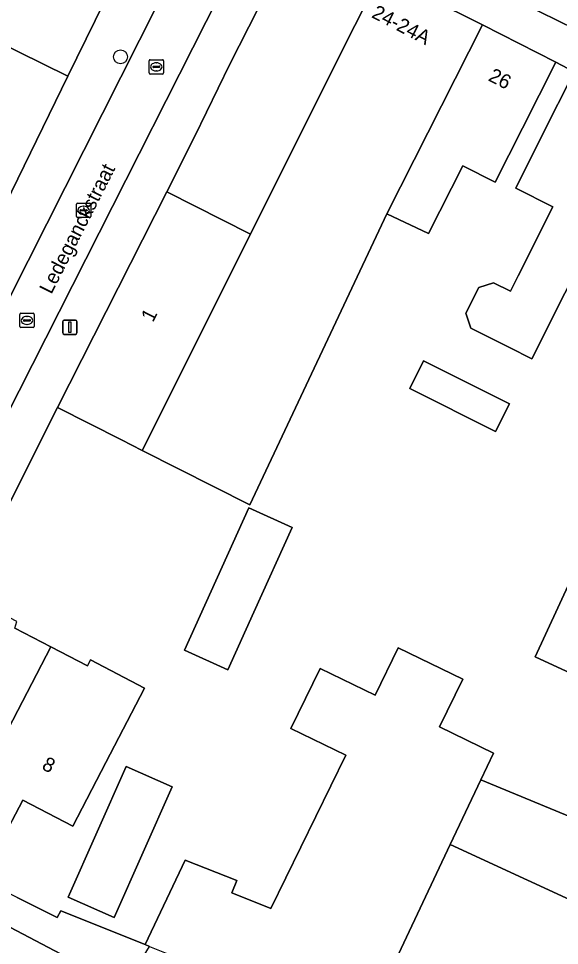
# Model space of a CAD drawing. Extents: x 160349 to 161355, y 381727 to 382854.
# Drawn here: x 160801 to 160838.7, y 382389.7 to 382454.3 of the extents above; entities that cross this region are included whole.
import ezdxf

# ---------------------------------------------------------------- set-up
doc = ezdxf.new("R2010")
doc.units = 0
for name, color, linetype in [('IMGEO_Boom', 7, 'Continuous'), ('IMGEO_Erf', 7, 'Continuous'), ('IMGEO_Kolk', 7, 'Continuous'), ('IMGEO_Lichtmast', 7, 'Continuous'), ('IMGEO_Muur', 7, 'Continuous'), ('IMGEO_Openbare_ruimte_label', 7, 'Continuous'), ('IMGEO_Pand', 7, 'Continuous'), ('IMGEO_Pand_nummerreeks', 7, 'Continuous'), ('IMGEO_Parkeervlak_open', 7, 'Continuous'), ('IMGEO_Rijbaan_lokaal_open', 7, 'Continuous'), ('IMGEO_Voetpad_open', 7, 'Continuous')]:
    doc.layers.add(name, color=color, linetype=linetype)

msp = doc.modelspace()

# ---------------------------------------------------------------- linework, layer by layer
at = {"layer": 'IMGEO_Boom'}
msp.add_circle((160808.118, 382451.601), 0.489, dxfattribs=at)
at = {"layer": 'IMGEO_Erf'}
for points in [[(160841.402, 382439.699), (160836.819, 382430.561), (160835.242, 382431.352), (160834.703, 382431.622), (160832.558, 382432.697), (160832.207, 382433.725), (160833.114, 382435.534), (160834.141, 382435.854), (160835.317, 382435.265), (160835.849, 382436.326), (160838.266, 382441.146), (160835.684, 382442.441), (160837.511, 382446.083), (160839.752, 382450.552), (160838.485, 382451.23), (160836.162, 382446.625), (160834.252, 382442.858), (160831.986, 382444.006), (160829.598, 382439.294), (160826.705, 382440.655), (160817.133, 382420.37), (160809.63, 382424.165), (160808.178, 382424.899), (160803.718, 382427.159), (160797.186, 382414.172)], [(160844.341, 382406.407), (160837.05, 382409.79), (160841.207, 382418.783)], [(160800.752, 382411.788), (160803.257, 382410.486), (160805.811, 382409.158), (160806.025, 382409.571), (160809.792, 382407.612), (160807.095, 382402.425), (160804.788, 382397.988), (160801.292, 382399.806), (160799.786, 382396.908)], [(160800.911, 382393.011), (160803.701, 382391.626), (160803.944, 382392.089), (160809.834, 382389.732), (160812.62, 382395.623), (160816.23, 382394.187), (160815.889, 382393.33), (160818.61, 382392.247), (160823.833, 382402.925), (160819.998, 382404.801), (160822.041, 382408.979), (160825.877, 382407.103), (160827.496, 382410.413), (160831.988, 382408.217), (160830.372, 382404.911), (160834.128, 382403.076), (160833.248, 382401.214), (160840.51, 382398.208)], [(160852.386, 382386.901), (160831.107, 382396.697), (160827.103, 382388.219)]]:
    msp.add_lwpolyline(points, dxfattribs=at)
for points in [[(160828.29, 382428.478), (160829.261, 382430.416), (160835.243, 382427.417), (160834.271, 382425.48)], [(160815.604, 382408.877), (160812.582, 382410.243), (160817.061, 382420.157), (160820.084, 382418.79), (160817.416, 382412.886)], [(160811.711, 382400.715), (160807.672, 382391.608), (160804.472, 382393.027), (160808.511, 382402.135)]]:
    msp.add_lwpolyline(points, close=True, dxfattribs=at)
at = {"layer": 'IMGEO_Kolk'}
for p, q in [((160810.113, 382450.476), (160810.113, 382451.328)), ((160810.188, 382451.402), (160811.04, 382451.402)), ((160810.372, 382450.896), (160810.372, 382450.908)), ((160810.415, 382450.945), (160810.813, 382450.945)), ((160810.601, 382451.182), (160810.626, 382451.182)), ((160810.856, 382450.908), (160810.856, 382450.896)), ((160811.114, 382451.328), (160811.114, 382450.476)), ((160811.04, 382450.402), (160810.188, 382450.402)), ((160810.81, 382450.859), (160810.412, 382450.859)), ((160810.624, 382450.622), (160810.599, 382450.622)), ((160805.042, 382440.476), (160805.042, 382441.328)), ((160805.117, 382441.402), (160805.969, 382441.402)), ((160806.043, 382441.328), (160806.043, 382440.476)), ((160805.301, 382440.896), (160805.301, 382440.908)), ((160805.739, 382440.859), (160805.341, 382440.859)), ((160805.344, 382440.945), (160805.742, 382440.945)), ((160805.553, 382440.622), (160805.528, 382440.622)), ((160805.53, 382441.182), (160805.555, 382441.182)), ((160805.785, 382440.908), (160805.785, 382440.896)), ((160805.969, 382440.402), (160805.117, 382440.402)), ((160801.093, 382432.802), (160801.093, 382433.654)), ((160801.168, 382433.728), (160802.02, 382433.728)), ((160801.581, 382433.508), (160801.606, 382433.508)), ((160802.094, 382433.654), (160802.094, 382432.802)), ((160801.352, 382433.222), (160801.352, 382433.234)), ((160801.79, 382433.185), (160801.392, 382433.185)), ((160801.395, 382433.271), (160801.793, 382433.271)), ((160801.604, 382432.948), (160801.579, 382432.948)), ((160801.836, 382433.234), (160801.836, 382433.222)), ((160802.02, 382432.728), (160801.168, 382432.728))]:
    msp.add_line(p, q, dxfattribs=at)
for points in [[(160810.113, 382450.476), (160810.113, 382451.328)], [(160810.188, 382451.402), (160811.04, 382451.402)], [(160811.114, 382451.328), (160811.114, 382450.476)], [(160811.04, 382450.402), (160810.188, 382450.402)], [(160805.042, 382440.476), (160805.042, 382441.328)], [(160805.117, 382441.402), (160805.969, 382441.402)], [(160806.043, 382441.328), (160806.043, 382440.476)], [(160805.969, 382440.402), (160805.117, 382440.402)], [(160801.093, 382432.802), (160801.093, 382433.654)], [(160801.168, 382433.728), (160802.02, 382433.728)], [(160802.094, 382433.654), (160802.094, 382432.802)], [(160802.02, 382432.728), (160801.168, 382432.728)]]:
    msp.add_lwpolyline(points, dxfattribs=at)
for centre, radius, start, end in [((160810.19, 382451.326), 0.0765, 91.55205, 178.44795), ((160810.19, 382451.326), 0.0765, 91.55205, 178.44795), ((160810.412, 382450.905), 0.0403, 85.87752, 175.75265), ((160810.817, 382450.907), 0.0386, 1.73085, 96.63898), ((160811.038, 382451.326), 0.0765, 1.55205, 88.44795), ((160811.038, 382451.326), 0.0765, 1.55205, 88.44795), ((160810.19, 382450.478), 0.0765, 181.55205, 268.44795), ((160810.19, 382450.478), 0.0765, 181.55205, 268.44795), ((160810.409, 382450.895), 0.0366, 178.93798, 274.71019), ((160810.813, 382450.902), 0.043, 264.86636, 352.45326), ((160811.038, 382450.478), 0.0765, 271.55205, 358.44795), ((160811.038, 382450.478), 0.0765, 271.55205, 358.44795), ((160805.119, 382441.326), 0.0765, 91.55205, 178.44795), ((160805.119, 382441.326), 0.0765, 91.55205, 178.44795), ((160805.967, 382441.326), 0.0765, 1.55205, 88.44795), ((160805.967, 382441.326), 0.0765, 1.55205, 88.44795), ((160805.341, 382440.905), 0.0403, 85.87752, 175.75265), ((160805.338, 382440.895), 0.0366, 178.93798, 274.71019), ((160805.742, 382440.902), 0.043, 264.86636, 352.45326), ((160805.746, 382440.907), 0.0386, 1.73085, 96.63898), ((160805.119, 382440.478), 0.0765, 181.55205, 268.44795), ((160805.119, 382440.478), 0.0765, 181.55205, 268.44795), ((160805.967, 382440.478), 0.0765, 271.55205, 358.44795), ((160805.967, 382440.478), 0.0765, 271.55205, 358.44795), ((160801.17, 382433.652), 0.0765, 91.55205, 178.44795), ((160801.17, 382433.652), 0.0765, 91.55205, 178.44795), ((160802.018, 382433.652), 0.0765, 1.55205, 88.44795), ((160802.018, 382433.652), 0.0765, 1.55205, 88.44795), ((160801.392, 382433.231), 0.0403, 85.87752, 175.75265), ((160801.389, 382433.221), 0.0366, 178.93798, 274.71019), ((160801.793, 382433.228), 0.043, 264.86636, 352.45326), ((160801.797, 382433.233), 0.0386, 1.73085, 96.63898), ((160801.17, 382432.804), 0.0765, 181.55205, 268.44795), ((160801.17, 382432.804), 0.0765, 181.55205, 268.44795), ((160802.018, 382432.804), 0.0765, 271.55205, 358.44795), ((160802.018, 382432.804), 0.0765, 271.55205, 358.44795)]:
    msp.add_arc(centre, radius, start, end, dxfattribs=at)
for centre, major_axis, ratio, start_param, end_param in [((160810.6, 382450.902), (-0.387, 0.002), 0.722429, 4.712389, 7.853982), ((160810.625, 382450.902), (-0.39, 0.002), 0.717154, 1.570796, 4.712389), ((160805.529, 382440.902), (-0.387, 0.002), 0.722429, 4.712389, 7.853982), ((160805.554, 382440.902), (-0.39, 0.002), 0.717154, 1.570796, 4.712389), ((160801.58, 382433.228), (-0.387, 0.002), 0.722429, 4.712389, 7.853982), ((160801.605, 382433.228), (-0.39, 0.002), 0.717154, 1.570796, 4.712389)]:
    msp.add_ellipse(centre, major_axis=major_axis, ratio=ratio, start_param=start_param, end_param=end_param, dxfattribs=at)
at = {"layer": 'IMGEO_Lichtmast'}
for p, q in [((160804.088, 382432.359), (160804.088, 382433.159)), ((160804.088, 382433.159), (160804.088, 382432.359)), ((160804.188, 382433.259), (160804.978, 382433.259)), ((160804.978, 382433.259), (160804.188, 382433.259)), ((160805.078, 382433.159), (160805.078, 382432.359)), ((160805.078, 382432.359), (160805.078, 382433.159)), ((160804.978, 382432.259), (160804.188, 382432.259)), ((160804.188, 382432.259), (160804.978, 382432.259))]:
    msp.add_line(p, q, dxfattribs=at)
msp.add_lwpolyline([(160804.508, 382433.134), (160804.658, 382433.134), (160804.658, 382432.384), (160804.508, 382432.384), (160804.508, 382433.134)], dxfattribs=at)
for centre, start, end in [((160804.188, 382433.159), 90, 180), ((160804.188, 382433.159), 90, 180), ((160804.978, 382433.159), 0, 90), ((160804.978, 382433.159), 360, 90), ((160804.188, 382432.359), 180, 270), ((160804.188, 382432.359), 180, 270), ((160804.978, 382432.359), 270, 0), ((160804.978, 382432.359), 270, 0)]:
    msp.add_arc(centre, 0.1, start, end, dxfattribs=at)
at = {"layer": 'IMGEO_Muur'}
msp.add_lwpolyline([(160803.944, 382392.089), (160809.834, 382389.732)], dxfattribs=at)
at = {"layer": 'IMGEO_Pand'}
for points in [[(160806.654, 382466.931), (160803.006, 382459.486), (160802.644, 382459.663), (160800.004, 382454.276), (160799.273, 382452.786), (160804.451, 382450.248), (160811.471, 382464.57)], [(160811.341, 382442.201), (160817.174, 382439.245), (160820.208, 382445.299), (160822.219, 382449.312), (160823.931, 382452.741), (160826.058, 382456.938), (160826.191, 382457.2), (160820.35, 382460.16), (160815.748, 382451.078), (160813.307, 382446.081)], [(160826.705, 382440.655), (160833.366, 382453.82), (160829.57, 382455.741), (160828.716, 382455.694), (160828.005, 382455.935), (160826.058, 382456.938), (160823.931, 382452.741), (160822.219, 382449.312), (160820.208, 382445.299), (160817.174, 382439.245), (160809.63, 382424.165), (160817.133, 382420.37)], [(160831.986, 382444.006), (160834.252, 382442.858), (160836.162, 382446.625), (160838.485, 382451.23), (160833.366, 382453.82), (160826.705, 382440.655), (160829.598, 382439.294)], [(160804.451, 382450.248), (160799.273, 382452.786), (160794.456, 382442.961), (160799.634, 382440.423)], [(160841.402, 382439.699), (160841.079, 382439.861), (160842.8, 382443.431), (160844.97, 382447.935), (160839.752, 382450.552), (160837.511, 382446.083), (160835.684, 382442.441), (160838.266, 382441.146), (160835.849, 382436.326), (160835.317, 382435.265), (160834.141, 382435.854), (160833.114, 382435.534), (160832.207, 382433.725), (160832.558, 382432.697), (160834.703, 382431.622), (160835.242, 382431.352), (160836.819, 382430.561)], [(160811.341, 382442.201), (160803.718, 382427.159), (160808.178, 382424.899), (160809.63, 382424.165), (160817.174, 382439.245)], [(160828.29, 382428.478), (160834.271, 382425.48), (160835.243, 382427.417), (160829.261, 382430.416)], [(160820.084, 382418.79), (160817.061, 382420.157), (160812.582, 382410.243), (160815.604, 382408.877), (160817.416, 382412.886)], [(160848.442, 382415.167), (160848.579, 382415.459), (160844.41, 382417.386), (160841.24, 382418.852), (160841.207, 382418.783), (160837.05, 382409.79), (160844.341, 382406.407)], [(160803.257, 382410.486), (160800.752, 382411.788), (160800.879, 382412.252), (160797.186, 382414.172), (160792.191, 382404.564), (160795.656, 382402.763), (160794.138, 382399.844), (160796.961, 382398.377)], [(160803.257, 382410.486), (160796.961, 382398.377), (160799.786, 382396.908), (160801.292, 382399.806), (160804.788, 382397.988), (160807.095, 382402.425), (160809.792, 382407.612), (160806.025, 382409.571), (160805.811, 382409.158)], [(160831.107, 382396.697), (160833.248, 382401.214), (160834.128, 382403.076), (160830.372, 382404.911), (160831.988, 382408.217), (160827.496, 382410.413), (160825.877, 382407.103), (160822.041, 382408.979), (160819.998, 382404.801), (160823.833, 382402.925), (160818.61, 382392.247), (160815.889, 382393.33), (160816.23, 382394.187), (160812.62, 382395.623), (160809.834, 382389.732), (160810.129, 382389.606), (160813.753, 382388.163), (160824.965, 382383.698), (160825.072, 382383.925), (160827.103, 382388.219)], [(160808.511, 382402.135), (160804.472, 382393.027), (160807.672, 382391.608), (160811.711, 382400.715)], [(160857.877, 382385.543), (160866.575, 382383.629), (160867.882, 382389.295), (160853.85, 382392.531), (160840.441, 382398.06), (160840.51, 382398.208), (160833.248, 382401.214), (160831.107, 382396.697), (160852.386, 382386.901), (160856.493, 382385.863)]]:
    msp.add_lwpolyline(points, close=True, dxfattribs=at)
at = {"layer": 'IMGEO_Parkeervlak_open'}
msp.add_lwpolyline([(160822.504, 382462.052), (160826.688, 382459.995), (160829.974, 382458.379), (160845.993, 382450.503), (160849.17, 382448.941), (160861.925, 382442.669), (160862.38, 382443.557), (160863.432, 382443.036), (160863.008, 382442.118), (160876.49, 382435.486)], dxfattribs=at)
at = {"layer": 'IMGEO_Rijbaan_lokaal_open'}
msp.add_lwpolyline([(160787.972, 382402.587), (160817.81, 382461.435), (160814.61, 382462.995), (160784.86, 382404.148)], close=True, dxfattribs=at)
msp.add_lwpolyline([(160812.604, 382384.607), (160808.435, 382386.755), (160804.977, 382388.537), (160803.93, 382389.076), (160799.992, 382391.149), (160799.029, 382391.534), (160798.24, 382391.769)], dxfattribs=at)
at = {"layer": 'IMGEO_Voetpad_open'}
for points in [[(160814.61, 382462.995), (160811.471, 382464.57), (160804.451, 382450.248), (160799.634, 382440.423), (160794.801, 382430.563), (160794.252, 382430.832), (160793.81, 382429.964), (160792.537, 382427.492), (160789.307, 382421.003), (160788.269, 382418.918), (160788.255, 382418.892), (160783.233, 382409.281), (160781.606, 382405.78), (160784.86, 382404.148)], [(160811.341, 382442.201), (160813.307, 382446.081), (160815.748, 382451.078), (160820.35, 382460.16), (160817.81, 382461.435), (160787.972, 382402.587), (160789.995, 382401.572), (160790.69, 382401.241), (160790.817, 382401.926), (160792.191, 382404.564), (160797.186, 382414.172), (160803.718, 382427.159)]]:
    msp.add_lwpolyline(points, close=True, dxfattribs=at)
for points in [[(160876.49, 382435.486), (160863.008, 382442.118), (160863.432, 382443.036), (160862.38, 382443.557), (160861.925, 382442.669), (160849.17, 382448.941), (160848.711, 382448.008), (160845.534, 382449.57), (160845.993, 382450.503), (160829.974, 382458.379), (160829.515, 382457.446), (160826.229, 382459.062), (160826.688, 382459.995), (160822.504, 382462.052)], [(160829.57, 382455.741), (160833.366, 382453.82), (160838.485, 382451.23), (160839.752, 382450.552), (160844.97, 382447.935), (160847.503, 382446.867), (160850.382, 382445.498), (160850.234, 382445.187), (160853.11, 382443.819), (160854.209, 382443.296), (160854.36, 382443.615), (160859.705, 382441.072), (160860.757, 382440.591), (160866.106, 382438.084), (160874.377, 382434.208), (160878.34, 382432.421), (160877.876, 382429.319), (160881.647, 382428.757), (160881.688, 382429.028)], [(160798.765, 382392.713), (160798.24, 382391.769), (160799.029, 382391.534), (160799.992, 382391.149), (160803.93, 382389.076), (160804.977, 382388.537), (160805.278, 382389.031), (160808.687, 382387.245), (160810.129, 382389.606), (160809.834, 382389.732), (160803.944, 382392.089), (160803.701, 382391.626), (160800.911, 382393.011), (160792.85, 382397.1)]]:
    msp.add_lwpolyline(points, dxfattribs=at)

# ---------------------------------------------------------------- texts
at = {"layer": 'IMGEO_Openbare_ruimte_label'}
msp.add_text('Ledeganckstraat', height=1, rotation=63.05042, dxfattribs=at).set_placement((160803.288, 382435.003))
at = {"layer": 'IMGEO_Pand_nummerreeks'}
for s, rotation, p in [('24-24A', 332.7444, (160825.571, 382454.377)), ('26', 333.16266, (160833.708, 382449.971)), ('1', 63.12572, (160810.382, 382433.054)), ('8', 332.43413, (160802.564, 382401.992))]:
    msp.add_text(s, height=1, rotation=rotation, dxfattribs=at).set_placement(p)

doc.saveas('drawing.dxf')
